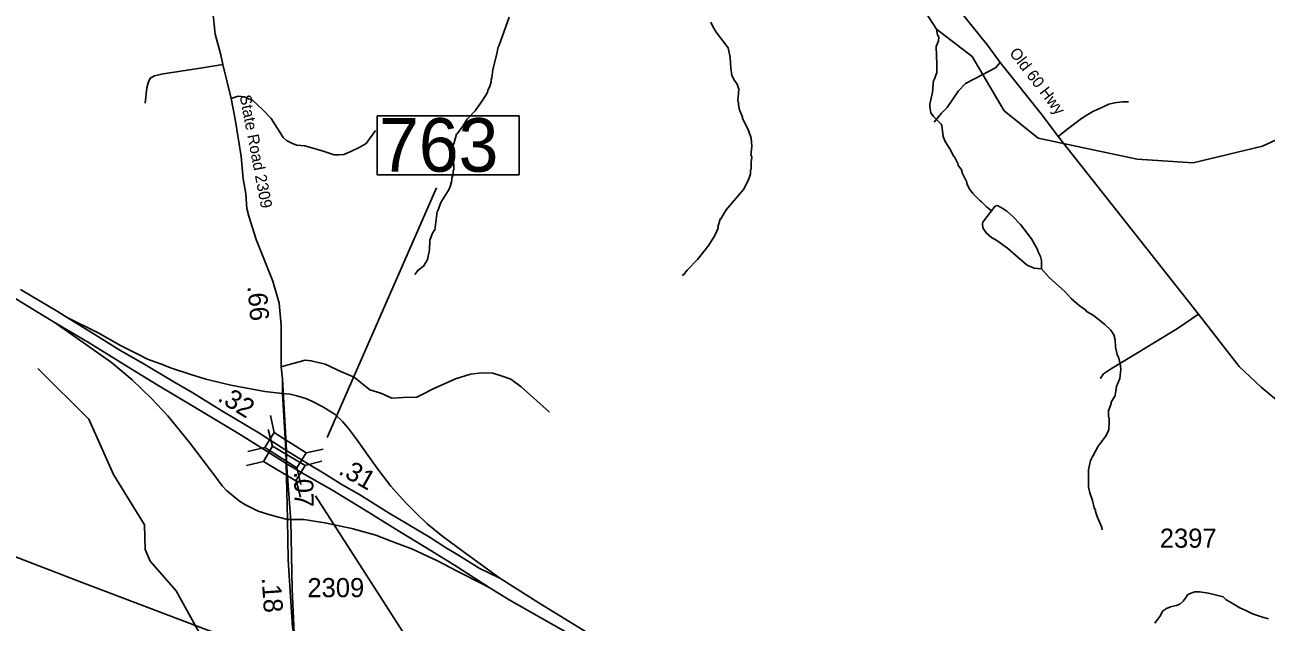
# Model space of a CAD drawing. Extents: x 1248089 to 1457196, y 820910 to 988753.
# Drawn here: x 1428299 to 1436416, y 879515 to 883419 of the extents above; entities that cross this region are included whole.
import ezdxf

# ---------------------------------------------------------------- set-up
doc = ezdxf.new("R2010")
doc.units = 0
for name, color, linetype in [('Exist Hydrographic Creek Single Shore', 7, 'Continuous'), ('Exist Hydrographic Misc Water Feature', 7, 'Continuous'), ('Exist Road Non-System Type 51', 7, 'Continuous'), ('Exist Road Primary Interstate Ramp 1 Lane Attributed', 7, 'Continuous'), ('Exist Road Primary US Divided Attributed', 7, 'Continuous'), ('Exist Road Primary US Mileage Hundredths English Label', 7, 'Continuous'), ('Exist Road Primary US Structure Standard Bridge CELL', 7, 'Continuous'), ('Exist Road Secondary Type 41 Attributed', 7, 'Continuous'), ('Exist Road Secondary Type 51 Attributed', 7, 'Continuous'), ('Exist Road Secondary Type 51 Label', 7, 'Continuous'), ('Prop GRAU CAT1 Cell', 7, 'Continuous'), ('Prop Guardrail', 7, 'Continuous'), ('Prop Lane Lines', 7, 'Continuous')]:
    doc.layers.add(name, color=color, linetype=linetype)

msp = doc.modelspace()

# ---------------------------------------------------------------- linework, layer by layer
at = {"layer": 'Exist Hydrographic Creek Single Shore'}
msp.add_lwpolyline([(1434260.6, 883391), (1434188.1, 883501.1), (1434121.9, 883549.3), (1434018.6, 883688.5), (1433805.7, 883876.6), (1433709.7, 884085.3), (1433647.7, 884329.6), (1433517.7, 884473.4), (1433277.7, 884596.3), (1433129.6, 884714.2), (1432592.5, 885046.5), (1432466.2, 885187.6), (1432451, 885295.8), (1432453.2, 885809.1), (1432455, 885749.8)], dxfattribs=at)
at = {"layer": 'Exist Hydrographic Misc Water Feature'}
for points in [[(1430849.6, 881787.7), (1430870.2, 881815.3), (1430908.7, 881844.4), (1430931.6, 881884), (1430945, 881947.6), (1430946.4, 882011.6), (1430965.4, 882057.2), (1430975.8, 882075), (1430980, 882076.9), (1430994.5, 882198.6), (1430999, 882202.5), (1431019.8, 882258.1), (1431073.7, 882344.9), (1431082.2, 882368.7), (1431090.8, 882400.6), (1431091.2, 882416.6), (1431099.8, 882440.4), (1431100.3, 882464.4), (1431104.5, 882472.3), (1431102.2, 882552.3), (1431098.3, 882560.4), (1431095, 882592.5), (1431095.8, 882624.5), (1431104.1, 882640.4), (1431121.5, 882704), (1431126.2, 882706.5), (1431162.2, 882756.3), (1431191.6, 882802.5), (1431242.8, 882857.3), (1431294.3, 882928.2), (1431323.4, 882975.6), (1431327.7, 882991.5), (1431340.3, 883015.2), (1431348.9, 883047), (1431349.3, 883063), (1431353.4, 883071), (1431358.6, 883126.9), (1431386.5, 883228.7), (1431393.9, 883274.1), (1431399, 883278.4), (1431466.1, 883468.6)], [(1432597.4, 881780.8), (1432605.4, 881784.6), (1432630.1, 881816.1), (1432697.5, 881884.6), (1432771.6, 881979), (1432811, 882042.2), (1432832, 882089.7), (1432830.5, 882096.7), (1432845.4, 882149.4), (1432851, 882151.7), (1432884.9, 882208.9), (1432997.5, 882342.1), (1433026.7, 882397.5), (1433039.4, 882429.2), (1433043.8, 882445.1), (1433044.3, 882469.1), (1433048.5, 882477.1), (1433049.5, 882525.1), (1433054, 882548.9), (1433050.3, 882565), (1433046.3, 882565.1), (1433053.2, 882623.4), (1433048.8, 882677.1), (1433030, 882733.5), (1432991.6, 882806.4), (1432991.8, 882814.4), (1432972.8, 882862.9), (1432965.5, 882895.1), (1432965.9, 882911.1), (1432962, 882919.1), (1432967.8, 882999), (1432956.5, 883031.2), (1432939.1, 883055.6), (1432921.7, 883088), (1432914.8, 883136.2), (1432912.3, 883204.7), (1432897.7, 883268.7), (1432819.8, 883370.5), (1432800.6, 883402.9), (1432785.3, 883435.2)], [(1434619.1, 882204), (1434587, 882228.7), (1434555.7, 882261.4), (1434545.8, 882267.6), (1434498.9, 882316.7), (1434473.6, 882349.2), (1434458.3, 882381.6), (1434458.5, 882389.6), (1434431.6, 882446.2), (1434424.3, 882470.4), (1434400.9, 882502.9), (1434401.8, 882508), (1434378, 882555.5), (1434373.8, 882558.5), (1434347.3, 882608.2), (1434316.3, 882656.9), (1434305, 882689.1), (1434294.6, 882761.4), (1434290.8, 882769.5), (1434241.8, 882818.6), (1434224.3, 882843), (1434217.2, 882883.2), (1434217.6, 882899.2), (1434235.3, 882978.8), (1434240.9, 883054.7), (1434245, 883058.6), (1434262.1, 883106.3), (1434263.7, 883162.3), (1434257.8, 883276.4), (1434274.6, 883314), (1434275.1, 883338), (1434267.5, 883354.2), (1434260.6, 883391)], [(1436988.7, 883313.5), (1436876.7, 883148.4), (1436858.7, 883073.2), (1436713.7, 882885.7), (1436542.7, 882695.4), (1436391.7, 882626.3), (1435938.7, 882517.2), (1435572.7, 882541), (1434924.6, 882678.8), (1434702.7, 882857.3), (1434493.7, 883212.7), (1434260.6, 883391)], [(1434619.1, 882204), (1434562.8, 882129.2), (1434560.6, 882119.3), (1434564, 882091.2), (1434585.2, 882058.7), (1434620.6, 882027.9), (1434654.1, 882009.1), (1434725.1, 881959.5), (1434842.9, 881856.9), (1434858.7, 881846.5), (1434898.2, 881827.6), (1434946.9, 881822.9)], [(1434946.9, 881822.9), (1434947.4, 881878.5), (1434939.9, 881904.7), (1434924.6, 881935.1), (1434920.9, 881949.2), (1434882.4, 882020), (1434810.5, 882113.7), (1434757.7, 882168.9), (1434720.4, 882199.7), (1434690.7, 882220.3), (1434659.2, 882237.1), (1434643.1, 882233.5), (1434619.1, 882204)], [(1435343, 880117.1), (1435341.4, 880133.1), (1435310.9, 880205.8), (1435299.6, 880238.1), (1435299.8, 880246.1), (1435292.1, 880262.3), (1435281.2, 880310.6), (1435262.2, 880359), (1435255.1, 880399.2), (1435253.6, 880511.2), (1435266.8, 880571), (1435317, 880665.8), (1435366.3, 880728.8), (1435383, 880760.5), (1435387.3, 880776.4), (1435390.2, 880816.3), (1435388.9, 880848.3), (1435385, 880856.4), (1435386, 880896.4), (1435403, 880944.1), (1435403.2, 880952.1), (1435428.1, 880995.6), (1435437.4, 881055.3), (1435458.5, 881106.9), (1435465.8, 881166.8), (1435464.3, 881190.8), (1435453.4, 881239.1), (1435441.9, 881263.3), (1435431, 881311.6), (1435428, 881359.6), (1435420.7, 881391.8), (1435401.3, 881422.3), (1435362.2, 881459.2), (1435336.6, 881479.7), (1435287.4, 881518.9), (1435240.1, 881547.9), (1435237.8, 881553.5), (1435192.9, 881585), (1435141.9, 881630.1), (1435102.9, 881673), (1434996.9, 881767.4), (1434946.9, 881822.9)], [(1429933.6, 878564.1), (1429903.8, 878609.9), (1429876.6, 878650.6), (1429882.6, 878982.1), (1429793.6, 879092.2), (1429497.6, 879341.2), (1429288.6, 879719.6), (1429117.6, 879913.5), (1429085.6, 879989.6), (1429080.6, 880150.6), (1428878.6, 880479.6), (1428718.6, 880840.7), (1428383.6, 881172.5)]]:
    msp.add_lwpolyline(points, dxfattribs=at)
at = {"layer": 'Exist Road Non-System Type 51'}
for points in [[(1434677.6, 883173), (1434646.1, 883138.5), (1434559, 883092.3), (1434450.6, 883035.4), (1434404.4, 882987.4), (1434329.8, 882878.9), (1434294.2, 882841.6), (1434246.3, 882782.9)], [(1429086.1, 882906.7), (1429095.9, 883007.7), (1429105.6, 883040.2), (1429118.6, 883069.5), (1429147.9, 883085.8), (1429203.2, 883098.8), (1429447.3, 883134.7), (1429593.9, 883159.8)], [(1429649.2, 882936.8), (1429694.6, 882952.3), (1429733.6, 882949.1), (1429788.9, 882923), (1429854, 882864.4), (1429909.3, 882805.8), (1429951.6, 882740.7), (1429987.4, 882682.1), (1430010.2, 882662.5), (1430049.2, 882643), (1430078.5, 882633.2), (1430130.6, 882626.7), (1430244.4, 882594.1), (1430322.5, 882568.1), (1430351.8, 882568.1), (1430384.4, 882571.4), (1430429.9, 882590.9), (1430485.2, 882616.9), (1430530.8, 882643), (1430592.6, 882727.6)], [(1435055.6, 882689), (1435118.7, 882738.5), (1435209.3, 882806), (1435250.2, 882832.7), (1435282.2, 882852.3), (1435342.6, 882878.9), (1435387, 882900.3), (1435424.4, 882909.2), (1435477.7, 882914.5), (1435516.8, 882914.5)], [(1435974.1, 881526.5), (1435836.6, 881433.9), (1435575.4, 881275.6), (1435397.7, 881167.2), (1435353.3, 881136.9), (1435332, 881110.2), (1435331.4, 881109.4)], [(1429975.4, 881183.3), (1430035.3, 881200.2), (1430093.8, 881216.4), (1430132.9, 881226.2), (1430171.9, 881223), (1430263, 881200.2), (1430370.4, 881151.3), (1430451.7, 881115.5), (1430555.9, 881034.1), (1430627.4, 881011.3), (1430699, 880978.7), (1430773.9, 880982), (1430861.7, 880985.3), (1430900.8, 881004.8), (1430965.8, 881037.4), (1431115.5, 881105.7), (1431213.1, 881135), (1431288, 881144.8), (1431359.5, 881141.6), (1431421.4, 881122), (1431476.7, 881102.5), (1431545, 881053.6), (1431730.5, 880887.6)], [(1430110, 879227.2), (1430060.4, 879439.9), (1430046.2, 879730.5), (1430039.1, 880177.1), (1430010.8, 880552.7), (1430010.8, 880637.8), (1429983.7, 881102.1)]]:
    msp.add_lwpolyline(points, dxfattribs=at)
at = {"layer": 'Exist Road Primary Interstate Ramp 1 Lane Attributed'}
for points in [[(1428497.7, 881470.4), (1428717.8, 881316.4), (1428864.7, 881210.6), (1429001.1, 881097.8), (1429127.4, 880977.3), (1429233.2, 880862.1), (1429374.9, 880688.7), (1429547.1, 880461.3), (1429590.5, 880404.8), (1429618.8, 880374.3), (1429651.7, 880347.2), (1429702.2, 880304.9), (1429742.8, 880282), (1429825.1, 880240.9), (1429893.8, 880219.1), (1429958.5, 880200.3), (1430015.7, 880186.1)], [(1429983.2, 881009.1), (1429869.1, 881022), (1429646.4, 881062.5), (1429482.4, 881101.9), (1429384.8, 881133.6), (1429258.5, 881174.2), (1429185.6, 881203.6), (1429102.1, 881234.1), (1429034.6, 881268.8), (1428924.1, 881321.7), (1428778.9, 881404.6), (1428576.6, 881506.3)], [(1431404.3, 879803), (1431156.3, 879982.9), (1431031.7, 880074.5), (1430930.6, 880156.8), (1430860.6, 880224.4), (1430788.9, 880296.1), (1430691.4, 880403.1), (1430613.2, 880504.8), (1430552.1, 880590.6), (1430466.9, 880711), (1430416.3, 880780.4), (1430376.3, 880825.1), (1430328.1, 880870.9), (1430247, 880922.6), (1430176.5, 880959.1), (1430137.1, 880976.1), (1430078.4, 880993.7), (1430033.7, 881005.5), (1429983.2, 881009.1)], [(1430015.7, 880186.1), (1430122.4, 880185.6), (1430260, 880164.5), (1430436.9, 880127.4), (1430593.8, 880083.4), (1430695.5, 880044), (1430834.2, 879991.1), (1430998.2, 879916.4), (1431125.7, 879848.8), (1431288.5, 879764.8), (1431336.1, 879741.9)]]:
    msp.add_lwpolyline(points, dxfattribs=at)
at = {"layer": 'Exist Road Primary US Divided Attributed'}
for points in [[(1428211.3, 881645.4), (1428424.4, 881514.4), (1428497.7, 881470.4)], [(1428576.6, 881506.3), (1428516.8, 881542.6), (1428270.3, 881689)], [(1428497.7, 881470.4), (1428718.9, 881339.9), (1428973.4, 881184.2), (1429164.4, 881066), (1429411.9, 880918.5), (1429696.9, 880747.5), (1429836.2, 880661.1), (1430008.8, 880550.7)], [(1430006.7, 880637.6), (1429828.6, 880751), (1429588.2, 880895), (1429397.2, 881013.1), (1429273.2, 881084.3), (1429084.5, 881197.7), (1428920.5, 881292.3), (1428781.2, 881378.7), (1428576.6, 881506.3)], [(1431404.3, 879803), (1431270.9, 879868.2), (1431129.8, 879955.2), (1431049.9, 880002.2), (1430948.8, 880066.9), (1430799.5, 880157.4), (1430680.8, 880226.8), (1430483.9, 880350.8), (1430367.5, 880416.6), (1430261.7, 880483.6), (1430147.7, 880550.6), (1430006.7, 880637.6)], [(1430008.8, 880550.7), (1430111.3, 880490.6), (1430307, 880379.6), (1430514.5, 880253.2), (1430750.1, 880106.9), (1430960, 879978.1), (1431126.3, 879875.3), (1431336.1, 879741.9)], [(1431982.6, 879443.3), (1431666.4, 879636.1), (1431404.3, 879803)], [(1431336.1, 879741.9), (1431466.6, 879659.6), (1431823.9, 879457.4), (1432213, 879222.3), (1432564.5, 879003.7), (1432907.7, 878796.8), (1433292.1, 878566.4), (1433483.8, 878451.9)]]:
    msp.add_lwpolyline(points, dxfattribs=at)
at = {"layer": 'Exist Road Primary US Structure Standard Bridge CELL'}
for p, q in [((1429904.5, 880864.2), (1429929.5, 880753.8)), ((1429889.6, 880774.8), (1429917.7, 880665.2)), ((1429757.3, 880631), (1429867.7, 880655.9)), ((1430130.8, 880538.5), (1430240.4, 880566.6)), ((1430138.8, 880621.1), (1430249.2, 880646)), ((1429749.1, 880537.4), (1429858.8, 880565.5)), ((1430078.4, 880525.4), (1430103.4, 880415)), ((1430073.2, 880441.1), (1430101.3, 880331.5))]:
    msp.add_line(p, q, dxfattribs=at)
for points in [[(1429929.5, 880753.8), (1430139.1, 880621.5), (1430077.3, 880523.6), (1429867.7, 880655.9)], [(1429917.7, 880665.2), (1430131.1, 880539), (1430072.1, 880439.3), (1429858.8, 880565.5)]]:
    msp.add_lwpolyline(points, close=True, dxfattribs=at)
at = {"layer": 'Exist Road Secondary Type 41 Attributed'}
msp.add_lwpolyline([(1436431.9, 879535.4), (1436385.2, 879550.3), (1436325.8, 879569.4), (1436283.3, 879590.7), (1436243, 879607.6), (1436179.4, 879648), (1436153.9, 879660.7), (1436134.8, 879679.8), (1436109.4, 879686.2), (1436039.3, 879703.2), (1435979.9, 879711.7), (1435950.2, 879711.7), (1435918.4, 879701.1), (1435901.4, 879692.6), (1435892.9, 879677.7), (1435873.8, 879652.2), (1435852.6, 879633.1), (1435829.3, 879622.5), (1435791.1, 879614), (1435765.6, 879603.4), (1435738, 879586.4), (1435725.3, 879558.8), (1435689.2, 879507.8)], dxfattribs=at)
at = {"layer": 'Exist Road Secondary Type 51 Attributed'}
for points in [[(1429983.2, 881009.1), (1429983.7, 881102.1), (1429975.4, 881183.3), (1429975.4, 881454.6), (1429963, 881598.5), (1429919.9, 881742.4), (1429811.4, 882014.9), (1429764.2, 882169.1), (1429749.8, 882218.4), (1429743.6, 882313), (1429727.2, 882411.7), (1429712.8, 882558.5), (1429673.8, 882803.1), (1429649.2, 882936.8), (1429593.9, 883159.8), (1429581.5, 883221.5), (1429544.6, 883357.2), (1429534.3, 883441.5), (1429522, 883552.5), (1429517.9, 883684.9), (1429515.9, 883783.6), (1429507.7, 883900.8), (1429493.8, 884049.4)], [(1436525.2, 880933.2), (1436384, 881051.2), (1436240, 881185.2), (1435974.1, 881526.5), (1435055.6, 882689), (1434953.7, 882825.9), (1434677.6, 883173), (1434594.7, 883285.2), (1434202.2, 883773.5)], [(1430006.7, 880637.6), (1429983.2, 881009.1)], [(1430008.8, 880550.7), (1430006.7, 880637.6)], [(1430092.5, 879241.1), (1429488.8, 879463.4), (1428684.8, 879769.3), (1428181.5, 879962.5), (1427794.1, 880107.9), (1427488, 880212.7), (1427282.6, 880274.4), (1427013.5, 880342.2), (1426798.9, 880385.3), (1426455.9, 880432.6), (1425845.8, 880500.4), (1425347.2, 880556), (1425297.6, 880560.4)], [(1430015.7, 880186.1), (1430008.8, 880550.7)], [(1430092.5, 879241.1), (1430050.2, 879480.9), (1430036, 879683.1), (1430021.9, 879922.9), (1430015.7, 880186.1)]]:
    msp.add_lwpolyline(points, dxfattribs=at)
at = {"layer": 'Prop Guardrail'}
for p, q in [((1430276.3, 880721.7), (1430990.1, 882353.3)), ((1430199.8, 880339.3), (1431856.9, 877764.4))]:
    msp.add_line(p, q, dxfattribs=at)
msp.add_lwpolyline([(1430602.4, 882823.1), (1431531.4, 882823.1), (1431531.4, 882439), (1430602.4, 882439)], close=True, dxfattribs=at)

# ---------------------------------------------------------------- texts
at = {"layer": 'Exist Road Primary US Mileage Hundredths English Label'}
for s, rotation, p in [('.32', 328.2648, (1429552.5, 880965.3)), ('.31', 330.50504, (1430343.2, 880486.9))]:
    msp.add_text(s, height=125, rotation=rotation, dxfattribs=at).set_placement(p)
at = {"layer": 'Exist Road Secondary Type 51 Label'}
for s, rotation, p in [('Old 60 Hwy', 307.49017, (1434733.2, 883234)), ('State Road 2309', 280.81727, (1429703.8, 882954))]:
    msp.add_text(s, height=75, rotation=rotation, dxfattribs=at).set_placement(p)
at = {"layer": 'Prop GRAU CAT1 Cell'}
for s, rotation, p in [('.66', 274.89502, (1429754.2, 881710.2)), ('.07', 271.08086, (1430059.1, 880497)), ('.18', 273.99091, (1429847.4, 879804))]:
    msp.add_text(s, height=125, rotation=rotation, dxfattribs=at).set_placement(p)
at = {"layer": 'Prop Guardrail'}
msp.add_text('763', height=350, dxfattribs=at).set_placement((1430615, 882458.8))
at = {"layer": 'Prop Lane Lines'}
for s, p in [('2397', (1435720.6, 880001)), ('2309', (1430146.6, 879677.8))]:
    msp.add_text(s, height=125, dxfattribs=at).set_placement(p)

doc.saveas('drawing.dxf')
